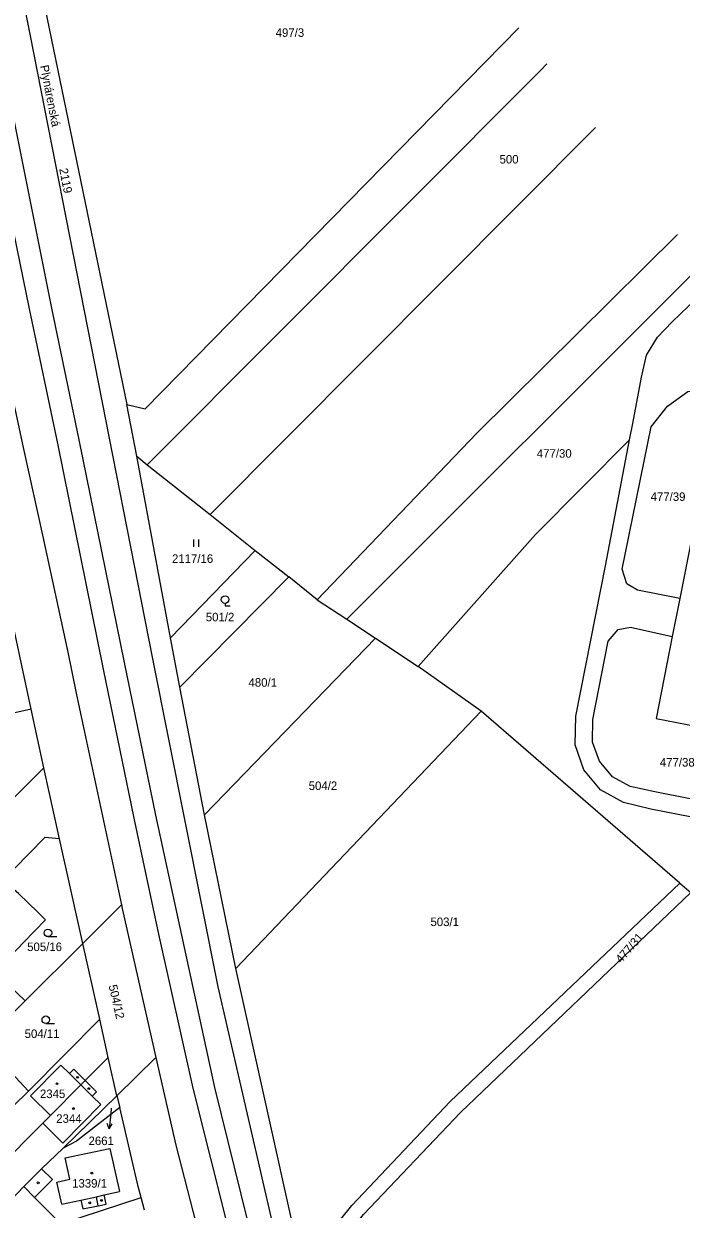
# Model space of a CAD drawing. Extents: x -679220 to -673243, y -1075091 to -1066557.
# Drawn here: x -675729.2 to -675598.1, y -1072103.3 to -1071866.6 of the extents above; entities that cross this region are included whole.
import ezdxf

# ---------------------------------------------------------------- set-up
doc = ezdxf.new("R2010")
doc.units = 0
for name, color, linetype in [('Hranice parcel', 7, 'Continuous'), ('Parcelní čísla', 7, 'Continuous'), ('Pop  PČ popisy', 7, 'Continuous'), ('Poz předměty', 7, 'Continuous'), ('Vnitřní kresba', 7, 'Continuous'), ('Značky budov', 7, 'Continuous'), ('Značky kultur', 7, 'Continuous')]:
    doc.layers.add(name, color=color, linetype=linetype)

msp = doc.modelspace()

# ---------------------------------------------------------------- linework, layer by layer
at = {"layer": 'Hranice parcel'}
for p, q in [((-675590.22, -1071939.82), (-675598.37, -1071981.39)), ((-675706.6, -1071952.92), (-675708.65, -1071942.63)), ((-675608.36, -1071949.72), (-675607.73, -1071946.42)), ((-675627.12, -1071968.61), (-675608.36, -1071949.72)), ((-675613.2, -1071974.81), (-675608.36, -1071949.72)), ((-675706.6, -1071952.92), (-675704.58, -1071954.65)), ((-675699.9, -1071989.2), (-675706.6, -1071952.92)), ((-675704.58, -1071954.65), (-675691.99, -1071964.62)), ((-675691.99, -1071964.62), (-675683.01, -1071971.77)), ((-675650.51, -1071994.91), (-675627.12, -1071968.61)), ((-675683.01, -1071971.77), (-675699.9, -1071989.2)), ((-675683.01, -1071971.77), (-675676.31, -1071977.04)), ((-675676.31, -1071977.04), (-675698.08, -1071999.07)), ((-675670.65, -1071981.61), (-675676.31, -1071977.04)), ((-675727.67, -1072003.45), (-675732.22, -1071982.32)), ((-675670.65, -1071981.61), (-675664.76, -1071985.5)), ((-675598.37, -1071981.39), (-675599.85, -1071988.93)), ((-675664.76, -1071985.5), (-675659.03, -1071989.28)), ((-675698.08, -1071999.07), (-675699.9, -1071989.2)), ((-675693.11, -1072024.54), (-675659.03, -1071989.28)), ((-675659.03, -1071989.28), (-675650.51, -1071994.91)), ((-675599.85, -1071988.93), (-675603.06, -1072005.3)), ((-675637.94, -1072003.82), (-675650.51, -1071994.91)), ((-675693.11, -1072024.54), (-675698.08, -1071999.07)), ((-675725.15, -1072015.13), (-675727.67, -1072003.45)), ((-675637.94, -1072003.82), (-675686.88, -1072055.23)), ((-675598.34, -1072038.2), (-675637.94, -1072003.82)), ((-675603.06, -1072005.3), (-675576.18, -1072010.58)), ((-675733.78, -1072023.78), (-675725.15, -1072015.13)), ((-675722.08, -1072029.32), (-675725.15, -1072015.13)), ((-675686.88, -1072055.23), (-675693.11, -1072024.54)), ((-675717.4, -1072050.19), (-675722.08, -1072029.32)), ((-675598.34, -1072038.2), (-675596.14, -1072040.03)), ((-675709.67, -1072042.49), (-675717.4, -1072050.19)), ((-675717.4, -1072050.19), (-675728.87, -1072061.63)), ((-675714.03, -1072065.34), (-675717.4, -1072050.19)), ((-675673.66, -1072114.8), (-675686.88, -1072055.23)), ((-675728.87, -1072061.63), (-675735.48, -1072068.32)), ((-675714.03, -1072065.34), (-675728.21, -1072079.66)), ((-675712.34, -1072072.96), (-675714.03, -1072065.34)), ((-675728.21, -1072079.66), (-675737.21, -1072070.06)), ((-675716.92, -1072077.57), (-675712.34, -1072072.96)), ((-675710.64, -1072080.62), (-675712.34, -1072072.96)), ((-675710.64, -1072080.62), (-675702.81, -1072072.97)), ((-675728.21, -1072079.66), (-675736.49, -1072087.78)), ((-675721.34, -1072091.07), (-675710.64, -1072080.62)), ((-675710.64, -1072080.62), (-675710.03, -1072082.98)), ((-675746.4, -1072107.27), (-675725.39, -1072086.1)), ((-675723.84, -1072084.54), (-675725.39, -1072086.1)), ((-675741.69, -1072111.77), (-675729.17, -1072098.71)), ((-675705.13, -1072103.42), (-675705.75, -1072100.88))]:
    msp.add_line(p, q, dxfattribs=at)
for points in [[(-675730.58, -1071835.74), (-675724.5, -1071865.68), (-675708.65, -1071942.63)], [(-675734.17, -1071838.14), (-675727.92, -1071869.06), (-675703.55, -1071993.04), (-675690.45, -1072058.85), (-675676.8, -1072118.37), (-675666.48, -1072149.75), (-675655.92, -1072177.48), (-675644.67, -1072202.06), (-675627.82, -1072234.57), (-675609.97, -1072265.91), (-675595.28, -1072288.62)], [(-675752.49, -1071841.88), (-675742.66, -1071889.28), (-675729.17, -1071951.83), (-675725.47, -1071968.71), (-675720.4, -1071992.09), (-675718.71, -1072000.24), (-675717.07, -1072008.06), (-675709.67, -1072042.49)], [(-675708.65, -1071942.63), (-675704.94, -1071943.48), (-675630.45, -1071867.46)], [(-675704.58, -1071954.65), (-675626.13, -1071875.98), (-675624.9, -1071874.68)], [(-675691.99, -1071964.62), (-675615.16, -1071887.38)], [(-675598.8, -1071908.7), (-675638.86, -1071948.34), (-675670.65, -1071981.61)], [(-675664.76, -1071985.5), (-675594.08, -1071914.86)], [(-675607.73, -1071946.42), (-675606.01, -1071937.17), (-675605, -1071932.77), (-675602.78, -1071929.23), (-675599.91, -1071926.11), (-675591.56, -1071918.14)], [(-675598.37, -1071981.39), (-675606.82, -1071979.71), (-675608.95, -1071978.4), (-675609.86, -1071975.52), (-675604.04, -1071947.11), (-675600.83, -1071942.98), (-675596.75, -1071940.06), (-675592.44, -1071939.45), (-675590.22, -1071939.82)], [(-675468.52, -1072032.03), (-675473.24, -1072031.06), (-675474.32, -1072036.22), (-675476.63, -1072040.2), (-675480.97, -1072043.87), (-675485.53, -1072045.6), (-675491.24, -1072045.62), (-675567.96, -1072030.48), (-675582.68, -1072027.6), (-675604.12, -1072023.42), (-675609.59, -1072022.09), (-675614.15, -1072019.54), (-675617.5, -1072015.56), (-675619.22, -1072010.56), (-675619.11, -1072004.82), (-675613.2, -1071974.81)], [(-675579.8, -1072023.6), (-675582.23, -1072024.14), (-675603.35, -1072019.95), (-675608.27, -1072018.85), (-675611.79, -1072016.92), (-675614.4, -1072013.83), (-675615.78, -1072010.06), (-675615.67, -1072005.53), (-675612.62, -1071989.85), (-675610.64, -1071987.52), (-675608.16, -1071987.09), (-675599.85, -1071988.93)], [(-675727.67, -1072003.45), (-675731.58, -1072004.28), (-675741.35, -1072006.36), (-675749.84, -1072008.09)], [(-675722.08, -1072029.32), (-675724.99, -1072029.03), (-675743.33, -1072047.78)], [(-675673.66, -1072114.8), (-675663.74, -1072102.5), (-675644.16, -1072081.76), (-675598.34, -1072038.2)], [(-675724.84, -1072045.49), (-675726.28, -1072044.05), (-675730.21, -1072040.25), (-675731.08, -1072039.51), (-675732.3, -1072040.75), (-675739.82, -1072048.37), (-675734.99, -1072053.04), (-675734.36, -1072052.39), (-675732.86, -1072053.85)], [(-675671.95, -1072120.45), (-675670.91, -1072116.13), (-675661.41, -1072104.3), (-675642.11, -1072083.95), (-675596.14, -1072040.03)], [(-675709.67, -1072042.49), (-675709.52, -1072043.22), (-675702.81, -1072072.97)], [(-675732.86, -1072053.85), (-675729.22, -1072050.04), (-675724.84, -1072045.49)], [(-675728.87, -1072061.63), (-675733.74, -1072056.97), (-675736.36, -1072054.45), (-675741.22, -1072049.79), (-675743.33, -1072047.78)], [(-675716.92, -1072077.57), (-675719.18, -1072075.32), (-675720.04, -1072076.18), (-675721.75, -1072074.49), (-675727.81, -1072080.59), (-675723.84, -1072084.54)], [(-675702.81, -1072072.97), (-675698.86, -1072090.46), (-675691.46, -1072119.14), (-675687, -1072132.64)], [(-675725.39, -1072086.1), (-675721.41, -1072090.04), (-675713.8, -1072082.38), (-675715.51, -1072080.68), (-675714.65, -1072079.81), (-675716.92, -1072077.57)], [(-675716.92, -1072077.57), (-675717.78, -1072078.43), (-675723.84, -1072084.54)], [(-675710.03, -1072082.98), (-675718.64, -1072089.66), (-675721.34, -1072091.07)], [(-675705.75, -1072100.88), (-675706.33, -1072098.69), (-675710.03, -1072082.98)], [(-675729.17, -1072098.71), (-675725.62, -1072095.16), (-675721.34, -1072091.07)], [(-675729.17, -1072098.71), (-675727.06, -1072100.92), (-675721.77, -1072106.17), (-675705.75, -1072100.88)]]:
    msp.add_lwpolyline(points, dxfattribs=at)
at = {"layer": 'Pop  PČ popisy'}
for p, q in [((-675711.83, -1072084.2), (-675712.14, -1072087.19)), ((-675711.72, -1072083.08), (-675711.83, -1072084.2)), ((-675712.14, -1072087.19), (-675712.54, -1072086.14)), ((-675712.14, -1072087.19), (-675711.54, -1072086.24))]:
    msp.add_line(p, q, dxfattribs=at)
at = {"layer": 'Poz předměty'}
for p, q in [((-675738.42, -1071873.24), (-675728.09, -1071923.53)), ((-675731.74, -1071882.82), (-675723.63, -1071923.39)), ((-675723.63, -1071923.39), (-675718.19, -1071949.67)), ((-675728.09, -1071923.53), (-675722.46, -1071950.41)), ((-675722.46, -1071950.41), (-675713.32, -1071995.46)), ((-675718.19, -1071949.67), (-675709.17, -1071994.11)), ((-675709.17, -1071994.11), (-675702.93, -1072024.59)), ((-675713.32, -1071995.46), (-675707.2, -1072025.22)), ((-675702.93, -1072024.59), (-675691.13, -1072078.96)), ((-675707.2, -1072025.22), (-675702.29, -1072048.36)), ((-675702.29, -1072048.36), (-675695.49, -1072079.08)), ((-675695.49, -1072079.08), (-675688.4, -1072107.18)), ((-675691.13, -1072078.96), (-675684.55, -1072105.63))]:
    msp.add_line(p, q, dxfattribs=at)
at = {"layer": 'Vnitřní kresba'}
for p, q in [((-675720.04, -1072076.18), (-675717.78, -1072078.43)), ((-675717.78, -1072078.43), (-675715.51, -1072080.68)), ((-675720.92, -1072092.99), (-675711.98, -1072091.11)), ((-675711.98, -1072091.11), (-675710.11, -1072099.73)), ((-675719.97, -1072097.28), (-675720.92, -1072092.99)), ((-675725.62, -1072095.16), (-675723.46, -1072097.34)), ((-675723.46, -1072097.34), (-675727.06, -1072100.92)), ((-675722.56, -1072097.85), (-675719.97, -1072097.28)), ((-675721.58, -1072102.26), (-675722.56, -1072097.85)), ((-675717.78, -1072101.42), (-675714.7, -1072100.75)), ((-675714.7, -1072100.75), (-675713.14, -1072100.4)), ((-675714.32, -1072102.55), (-675714.7, -1072100.75)), ((-675713.14, -1072100.4), (-675710.11, -1072099.73)), ((-675712.74, -1072102.22), (-675713.14, -1072100.4)), ((-675721.58, -1072102.26), (-675717.78, -1072101.42)), ((-675717.78, -1072101.42), (-675717.39, -1072103.18)), ((-675717.39, -1072103.18), (-675714.32, -1072102.55)), ((-675714.32, -1072102.55), (-675712.74, -1072102.22))]:
    msp.add_line(p, q, dxfattribs=at)
at = {"layer": 'Značky budov'}
for centre in [(-675718.44, -1072076.93), (-675722.55, -1072078.21), (-675716.19, -1072079.17), (-675719.27, -1072083.17), (-675715.58, -1072096.04), (-675726.31, -1072097.99), (-675716.02, -1072101.97), (-675713.69, -1072101.5)]:
    msp.add_circle(centre, 0.175, dxfattribs=at)
at = {"layer": 'Značky kultur'}
for p, q in [((-675695.27, -1071971.07), (-675695.27, -1071969.57)), ((-675694.27, -1071971.07), (-675694.27, -1071969.57)), ((-675689.04, -1071982.34), (-675689.04, -1071982.84)), ((-675689.04, -1071982.84), (-675688.04, -1071982.84)), ((-675724.35, -1072048.85), (-675722.6, -1072048.85)), ((-675724.78, -1072066.18), (-675723.03, -1072066.18))]:
    msp.add_line(p, q, dxfattribs=at)
for centre in [(-675689.04, -1071981.59), (-675724.35, -1072048.1), (-675724.78, -1072065.43)]:
    msp.add_circle(centre, 0.75, dxfattribs=at)

# ---------------------------------------------------------------- texts
at = {"layer": 'Parcelní čísla'}
for s, p in [('497/3', (-675678.95, -1071869.26)), ('500', (-675634.3, -1071894.55)), ('477/30', (-675626.87, -1071953.26)), ('477/39', (-675604.18, -1071961.88)), ('2117/16', (-675699.62, -1071974.25)), ('501/2', (-675692.88, -1071985.91)), ('480/1', (-675684.36, -1071998.96)), ('477/38', (-675602.34, -1072014.9)), ('504/2', (-675672.36, -1072019.58)), ('503/1', (-675648.08, -1072046.74)), ('505/16', (-675728.5, -1072051.73)), ('504/11', (-675729, -1072069.07)), ('2345', (-675725.95, -1072081.07)), ('2344', (-675722.7, -1072086.01)), ('2661', (-675716.26, -1072090.45)), ('1339/1', (-675719.53, -1072098.93))]:
    msp.add_text(s, height=1.7, dxfattribs=at).set_placement(p)
for s, rotation, p in [('2119', 281, (-675722.11, -1071895.64)), ('477/31', 49, (-675610.06, -1072054.27)), ('504/12', 283, (-675712.27, -1072058.64))]:
    msp.add_text(s, height=1.7, rotation=rotation, dxfattribs=at).set_placement(p)
at = {"layer": 'Pop  PČ popisy'}
msp.add_text('Plynárenská', height=1.7, rotation=281, dxfattribs=at).set_placement((-675725.93, -1071875.05))

doc.saveas('drawing.dxf')
